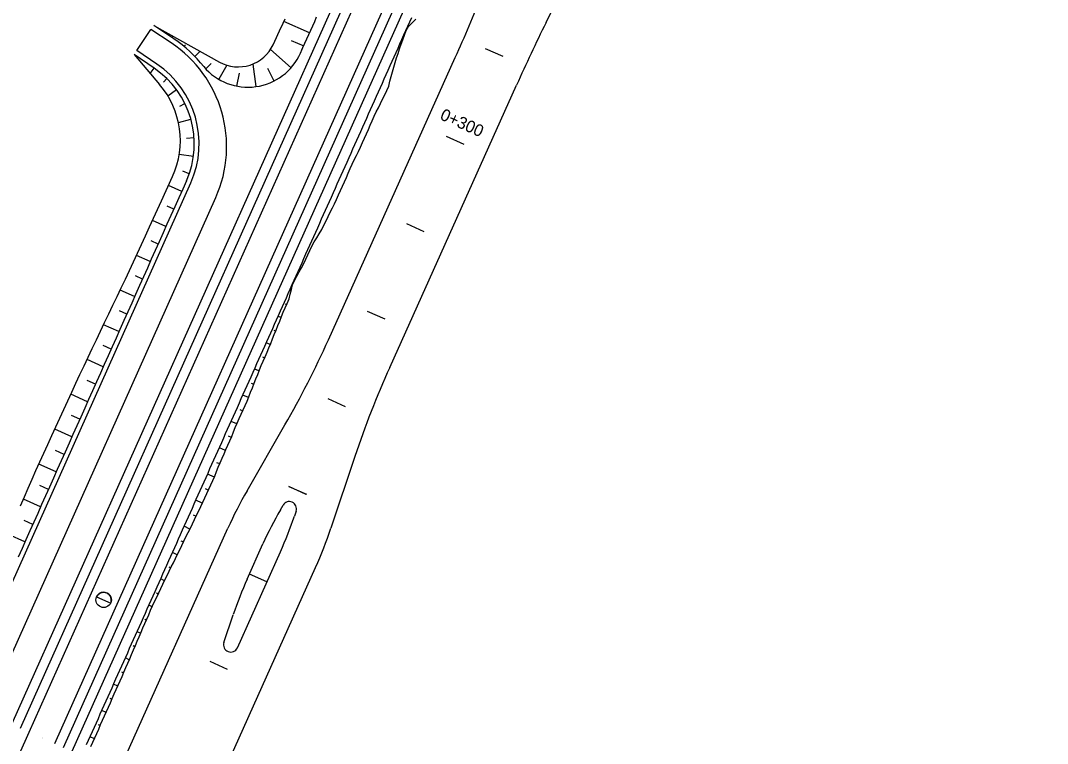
# Model space of a CAD drawing. Extents: x 6503541 to 6503743, y 5888004 to 5888145.
# Drawn here: x 6503688.255 to 6503690.822, y 5888089.97 to 5888091.778 of the extents above; entities that cross this region are included whole.
import ezdxf

# ---------------------------------------------------------------- set-up
doc = ezdxf.new("R2010")
doc.units = 0
doc.layers.add('12', color=7, linetype='Continuous')

msp = doc.modelspace()

# ---------------------------------------------------------------- linework, layer by layer
at = {"layer": '12'}
for p, q in [((6503688.2552, 5888090.0082), (6503690.7149, 5888095.5114)), ((6503688.2771, 5888089.9984), (6503690.7368, 5888095.5016)), ((6503688.3407, 5888089.97), (6503690.8004, 5888095.4732)), ((6503688.3626, 5888089.9602), (6503690.8223, 5888095.4634)), ((6503688.2333, 5888090.0179), (6503689.6133, 5888093.1055)), ((6503688.3845, 5888089.9504), (6503689.6804, 5888092.8497)), ((6503689.5688, 5888091.7727), (6503689.7961, 5888092.2337)), ((6503688.9777, 5888091.747), (6503688.9135, 5888091.7757)), ((6503688.5456, 5888091.7025), (6503688.5813, 5888091.7556)), ((6503688.6318, 5888091.7219), (6503688.5813, 5888091.7556)), ((6503688.6384, 5888091.7319), (6503688.588, 5888091.7656)), ((6503688.588, 5888091.7656), (6503688.7527, 5888091.674)), ((6503688.8864, 5888091.7174), (6503688.9068, 5888091.7612)), ((6503689.219, 5888091.7525), (6503689.2185, 5888091.7528)), ((6503688.6358, 5888091.739), (6503688.6333, 5888091.7353)), ((6503688.9315, 5888091.7283), (6503688.963, 5888091.7142)), ((6503688.5956, 5888091.6688), (6503688.5456, 5888091.7025)), ((6503688.6673, 5888091.7174), (6503688.6638, 5888091.7131)), ((6503688.7043, 5888091.7009), (6503688.691, 5888091.688)), ((6503688.8798, 5888091.7054), (6503688.9314, 5888091.6596)), ((6503688.9551, 5888091.6965), (6503688.9593, 5888091.7059)), ((6503688.5889, 5888091.6589), (6503688.5389, 5888091.6926)), ((6503688.5389, 5888091.6926), (6503688.6028, 5888091.6178)), ((6503688.7318, 5888091.67), (6503688.718, 5888091.6572)), ((6503688.8357, 5888091.669), (6503688.8436, 5888091.6125)), ((6503689.0247, 5888090.9793), (6503689.3419, 5888091.6853)), ((6503688.5795, 5888091.645), (6503688.5889, 5888091.6589)), ((6503688.7713, 5888091.6661), (6503688.7507, 5888091.6309)), ((6503688.8015, 5888091.6464), (6503688.795, 5888091.614)), ((6503688.8724, 5888091.6589), (6503688.8888, 5888091.6267)), ((6503688.6122, 5888091.6241), (6503688.6208, 5888091.633)), ((6503688.6235, 5888091.5891), (6503688.6451, 5888091.605)), ((6503689.178, 5888090.9105), (6503689.4952, 5888091.6165)), ((6503688.6536, 5888091.5638), (6503688.6663, 5888091.5701)), ((6503688.6499, 5888091.5226), (6503688.6811, 5888091.5314)), ((6503688.6702, 5888091.4839), (6503688.6891, 5888091.4852)), ((6503688.652, 5888091.4435), (6503688.6874, 5888091.4387)), ((6503688.1018, 5888090.0767), (6503688.6807, 5888091.3718)), ((6503688.1676, 5888090.0473), (6503688.7432, 5888091.3352)), ((6503688.9399, 5888091.128), (6503688.9393, 5888091.1282)), ((6503688.9315, 5888091.1021), (6503688.9282, 5888091.1033)), ((6503688.9171, 5888091.0692), (6503688.9206, 5888091.0679)), ((6503688.9065, 5888091.0348), (6503688.8989, 5888091.0379)), ((6503688.8886, 5888091.0031), (6503688.893, 5888091.0014)), ((6503688.8796, 5888090.968), (6503688.8695, 5888090.9721)), ((6503688.8604, 5888090.937), (6503688.8658, 5888090.9347)), ((6503688.8516, 5888090.9017), (6503688.8402, 5888090.9064)), ((6503688.8318, 5888090.8708), (6503688.8382, 5888090.8682)), ((6503688.8249, 5888090.8348), (6503688.8108, 5888090.8407)), ((6503688.8034, 5888090.8049), (6503688.8105, 5888090.8018)), ((6503688.7958, 5888090.7689), (6503688.7815, 5888090.7751)), ((6503688.8215, 5888090.6019), (6503688.9161, 5888090.7665)), ((6503688.7744, 5888090.7389), (6503688.7821, 5888090.7356)), ((6503688.7677, 5888090.7027), (6503688.7522, 5888090.7095)), ((6503688.7452, 5888090.673), (6503688.7531, 5888090.6697)), ((6503689.0909, 5888090.6876), (6503689.031, 5888090.5083)), ((6503688.7399, 5888090.6363), (6503688.7227, 5888090.6436)), ((6503688.7165, 5888090.6075), (6503688.7247, 5888090.6036)), ((6503688.7095, 5888090.571), (6503688.6936, 5888090.5784)), ((6503688.9047, 5888090.5541), (6503688.9114, 5888090.5658)), ((6503688.6866, 5888090.542), (6503688.6943, 5888090.5384)), ((6503688.9441, 5888090.5511), (6503688.94, 5888090.5387)), ((6503688.2827, 5888089.4154), (6503688.7737, 5888090.5083)), ((6503688.6786, 5888090.506), (6503688.6643, 5888090.513)), ((6503688.656, 5888090.477), (6503688.6625, 5888090.4738)), ((6503688.8218, 5888090.3812), (6503688.8612, 5888090.469)), ((6503688.6467, 5888090.4414), (6503688.6349, 5888090.4472)), ((6503688.7972, 5888090.2092), (6503688.9051, 5888090.4495)), ((6503688.6256, 5888090.4117), (6503688.6309, 5888090.4091)), ((6503688.5016, 5888089.3171), (6503688.9927, 5888090.4102)), ((6503688.6152, 5888090.3767), (6503688.6055, 5888090.3814)), ((6503688.5952, 5888090.3463), (6503688.5996, 5888090.3443)), ((6503688.5842, 5888090.3117), (6503688.576, 5888090.3154)), ((6503688.7637, 5888090.2223), (6503688.787, 5888090.292)), ((6503688.5656, 5888090.2806), (6503688.5698, 5888090.2787)), ((6503688.5555, 5888090.2457), (6503688.5466, 5888090.2495)), ((6503688.5366, 5888090.2146), (6503688.5413, 5888090.2126)), ((6503688.5271, 5888090.1795), (6503688.5172, 5888090.1838)), ((6503688.5077, 5888090.1487), (6503688.5128, 5888090.1465)), ((6503688.4982, 5888090.1136), (6503688.4879, 5888090.1181)), ((6503688.4784, 5888090.083), (6503688.4836, 5888090.0806)), ((6503688.469, 5888090.0477), (6503688.4585, 5888090.0524)), ((6503688.4491, 5888090.0172), (6503688.4545, 5888090.0148)), ((6503688.4399, 5888089.9819), (6503688.4291, 5888089.9866))]:
    msp.add_line(p, q, dxfattribs=at)
for points in [[(6503688.4203, 5888089.967), (6503688.4252, 5888089.9779), (6503688.4301, 5888089.9889), (6503688.435, 5888089.9998), (6503688.4399, 5888090.0108), (6503688.4448, 5888090.0217), (6503688.4497, 5888090.0327), (6503688.4546, 5888090.0437), (6503688.4595, 5888090.0546), (6503688.4644, 5888090.0656), (6503688.4693, 5888090.0765), (6503688.4741, 5888090.0875), (6503688.479, 5888090.0984), (6503688.4839, 5888090.1094), (6503688.4888, 5888090.1203), (6503688.4937, 5888090.1313), (6503688.4986, 5888090.1423), (6503688.5035, 5888090.1532), (6503688.5084, 5888090.1642), (6503688.5133, 5888090.1751), (6503688.5182, 5888090.1861), (6503688.5231, 5888090.197), (6503688.528, 5888090.208), (6503688.5329, 5888090.2189), (6503688.5378, 5888090.2299), (6503688.5427, 5888090.2409), (6503688.5476, 5888090.2518), (6503688.5525, 5888090.2628), (6503688.5574, 5888090.2737), (6503688.5623, 5888090.2847), (6503688.5672, 5888090.2956), (6503688.5721, 5888090.3066), (6503688.577, 5888090.3175), (6503688.5819, 5888090.3285), (6503688.5868, 5888090.3395), (6503688.5917, 5888090.3504), (6503688.5966, 5888090.3614), (6503688.6015, 5888090.3723), (6503688.6064, 5888090.3833), (6503688.6113, 5888090.3942), (6503688.6162, 5888090.4052), (6503688.621, 5888090.4161), (6503688.6259, 5888090.4271), (6503688.6308, 5888090.4381), (6503688.6357, 5888090.449), (6503688.6406, 5888090.46), (6503688.6455, 5888090.4709), (6503688.6504, 5888090.4819), (6503688.6553, 5888090.4928), (6503688.6602, 5888090.5038), (6503688.6651, 5888090.5147), (6503688.67, 5888090.5257), (6503688.6749, 5888090.5367), (6503688.6798, 5888090.5476), (6503688.6847, 5888090.5586), (6503688.6896, 5888090.5695), (6503688.6945, 5888090.5805), (6503688.6994, 5888090.5914), (6503688.7043, 5888090.6024), (6503688.7092, 5888090.6133), (6503688.7141, 5888090.6243), (6503688.719, 5888090.6353), (6503688.7239, 5888090.6462), (6503688.7288, 5888090.6572), (6503688.7337, 5888090.6681), (6503688.7386, 5888090.6791), (6503688.7435, 5888090.69), (6503688.7484, 5888090.701), (6503688.7533, 5888090.7119), (6503688.7582, 5888090.7229), (6503688.763, 5888090.7339), (6503688.7679, 5888090.7448), (6503688.7728, 5888090.7558), (6503688.7777, 5888090.7667), (6503688.7826, 5888090.7777), (6503688.7875, 5888090.7886), (6503688.7924, 5888090.7996), (6503688.7973, 5888090.8105), (6503688.8022, 5888090.8215), (6503688.8071, 5888090.8325), (6503688.812, 5888090.8434), (6503688.8169, 5888090.8544), (6503688.8218, 5888090.8653), (6503688.8267, 5888090.8763), (6503688.8316, 5888090.8872), (6503688.8365, 5888090.8982), (6503688.8414, 5888090.9091), (6503688.8463, 5888090.9201), (6503688.8512, 5888090.931), (6503688.8561, 5888090.942), (6503688.861, 5888090.953), (6503688.8659, 5888090.9639), (6503688.8708, 5888090.9749), (6503688.8757, 5888090.9858), (6503688.8806, 5888090.9968), (6503688.8855, 5888091.0077), (6503688.8904, 5888091.0187), (6503688.8953, 5888091.0296), (6503688.9002, 5888091.0406), (6503688.9051, 5888091.0516), (6503688.9099, 5888091.0625), (6503688.9148, 5888091.0735), (6503688.9197, 5888091.0844), (6503688.9246, 5888091.0954), (6503688.9295, 5888091.1063), (6503688.9344, 5888091.1173), (6503688.9393, 5888091.1282), (6503688.9442, 5888091.1392), (6503688.9491, 5888091.1502), (6503688.954, 5888091.1611), (6503688.9589, 5888091.1721), (6503688.9638, 5888091.183), (6503688.9687, 5888091.194), (6503688.9736, 5888091.2049), (6503688.9785, 5888091.2159), (6503688.9834, 5888091.2268), (6503688.9883, 5888091.2378), (6503688.9932, 5888091.2488), (6503688.9981, 5888091.2597), (6503689.003, 5888091.2707), (6503689.0079, 5888091.2816), (6503689.0128, 5888091.2926), (6503689.0177, 5888091.3035), (6503689.0226, 5888091.3145), (6503689.0275, 5888091.3254), (6503689.0324, 5888091.3364), (6503689.0373, 5888091.3474), (6503689.0422, 5888091.3583), (6503689.0471, 5888091.3693), (6503689.052, 5888091.3802), (6503689.0568, 5888091.3912), (6503689.0617, 5888091.4021), (6503689.0666, 5888091.4131), (6503689.0715, 5888091.424), (6503689.0764, 5888091.435), (6503689.0813, 5888091.446), (6503689.0862, 5888091.4569), (6503689.0911, 5888091.4679), (6503689.096, 5888091.4788), (6503689.1009, 5888091.4898), (6503689.1058, 5888091.5007), (6503689.1107, 5888091.5117), (6503689.1156, 5888091.5226), (6503689.1205, 5888091.5336), (6503689.1254, 5888091.5446), (6503689.1303, 5888091.5555), (6503689.1352, 5888091.5665), (6503689.1401, 5888091.5774), (6503689.145, 5888091.5884), (6503689.1499, 5888091.5993), (6503689.1548, 5888091.6103), (6503689.1597, 5888091.6212), (6503689.1646, 5888091.6322), (6503689.1695, 5888091.6432), (6503689.1744, 5888091.6541), (6503689.1793, 5888091.6651), (6503689.1842, 5888091.676), (6503689.1891, 5888091.687), (6503689.194, 5888091.6979), (6503689.1989, 5888091.7089), (6503689.2037, 5888091.7198), (6503689.2086, 5888091.7308), (6503689.2135, 5888091.7418), (6503689.2184, 5888091.7527), (6503689.2233, 5888091.7637), (6503689.2282, 5888091.7746), (6503689.2331, 5888091.7856)], [(6503688.9032, 5888091.7535), (6503688.9116, 5888091.7716), (6503688.9167, 5888091.7824)], [(6503688.9587, 5888091.7045), (6503688.9612, 5888091.71), (6503688.9661, 5888091.7209), (6503688.971, 5888091.7319), (6503688.9759, 5888091.7428), (6503688.9808, 5888091.7538), (6503688.9857, 5888091.7647), (6503688.9905, 5888091.7757), (6503688.9954, 5888091.7867)], [(6503689.219, 5888091.7525), (6503689.2254, 5888091.7627), (6503689.2342, 5888091.772), (6503689.243, 5888091.7812)], [(6503688.9399, 5888091.128), (6503688.9457, 5888091.1386), (6503688.9514, 5888091.1491), (6503688.9572, 5888091.1597), (6503688.963, 5888091.1703), (6503688.9687, 5888091.1808), (6503688.9736, 5888091.1918), (6503688.9784, 5888091.2028), (6503688.9833, 5888091.2138), (6503688.9889, 5888091.2244), (6503688.9955, 5888091.2346), (6503689.0021, 5888091.2448), (6503689.0081, 5888091.2552), (6503689.0136, 5888091.2659), (6503689.0189, 5888091.2767), (6503689.0242, 5888091.2875), (6503689.0295, 5888091.2983), (6503689.0347, 5888091.3091), (6503689.04, 5888091.3198), (6503689.0453, 5888091.3306), (6503689.0502, 5888091.3416), (6503689.0551, 5888091.3525), (6503689.06, 5888091.3635), (6503689.0648, 5888091.3745), (6503689.0697, 5888091.3854), (6503689.0746, 5888091.3964), (6503689.0794, 5888091.4074), (6503689.0843, 5888091.4183), (6503689.0892, 5888091.4293), (6503689.0948, 5888091.4399), (6503689.1003, 5888091.4506), (6503689.1053, 5888091.4615), (6503689.1103, 5888091.4724), (6503689.1152, 5888091.4834), (6503689.12, 5888091.4944), (6503689.1248, 5888091.5054), (6503689.1296, 5888091.5164), (6503689.1345, 5888091.5274), (6503689.1394, 5888091.5383), (6503689.1446, 5888091.5491), (6503689.1498, 5888091.5599), (6503689.1551, 5888091.5707), (6503689.1603, 5888091.5815), (6503689.1655, 5888091.5923), (6503689.1707, 5888091.6032), (6503689.1757, 5888091.6141), (6503689.1787, 5888091.6259), (6503689.1819, 5888091.6376), (6503689.1851, 5888091.6493), (6503689.1882, 5888091.6611), (6503689.1914, 5888091.6728), (6503689.1953, 5888091.6842), (6503689.199, 5888091.6957), (6503689.2027, 5888091.7072), (6503689.2067, 5888091.7185), (6503689.2109, 5888091.7298), (6503689.2152, 5888091.741), (6503689.219, 5888091.7525)], [(6503689.4613, 5888091.6875), (6503689.4175, 5888091.7072)], [(6503689.3192, 5888091.4883), (6503689.363, 5888091.4686)], [(6503688.255, 5888090.5646), (6503688.2648, 5888090.5865), (6503688.2745, 5888090.6084), (6503688.284, 5888090.6305), (6503688.2937, 5888090.6524), (6503688.3035, 5888090.6744), (6503688.3135, 5888090.6962), (6503688.3235, 5888090.718), (6503688.3335, 5888090.7398), (6503688.3436, 5888090.7616), (6503688.3536, 5888090.7834), (6503688.3637, 5888090.8052), (6503688.3737, 5888090.827), (6503688.3837, 5888090.8488), (6503688.3938, 5888090.8706), (6503688.4038, 5888090.8924), (6503688.4139, 5888090.9142), (6503688.4241, 5888090.9359), (6503688.4345, 5888090.9575), (6503688.4448, 5888090.9792), (6503688.4552, 5888091.0009), (6503688.4655, 5888091.0225), (6503688.4759, 5888091.0442), (6503688.4863, 5888091.0658), (6503688.4967, 5888091.0875), (6503688.5071, 5888091.1091), (6503688.5175, 5888091.1308), (6503688.5275, 5888091.1525), (6503688.5375, 5888091.1744), (6503688.5475, 5888091.1962), (6503688.5575, 5888091.218), (6503688.5675, 5888091.2398), (6503688.5775, 5888091.2617), (6503688.5875, 5888091.2835), (6503688.5975, 5888091.3053), (6503688.6075, 5888091.3271), (6503688.6351, 5888091.3875)], [(6503688.6768, 5888091.3945), (6503688.6612, 5888091.4015)], [(6503688.6698, 5888091.377), (6503688.6605, 5888091.356), (6503688.6507, 5888091.3341), (6503688.6409, 5888091.3122), (6503688.6311, 5888091.2903), (6503688.6213, 5888091.2684), (6503688.6115, 5888091.2465), (6503688.6017, 5888091.2245), (6503688.5919, 5888091.2026), (6503688.5821, 5888091.1807), (6503688.5723, 5888091.1588), (6503688.5625, 5888091.1369), (6503688.5528, 5888091.115), (6503688.543, 5888091.0931), (6503688.5332, 5888091.0712), (6503688.5234, 5888091.0493), (6503688.5136, 5888091.0273), (6503688.5038, 5888091.0054), (6503688.494, 5888090.9835), (6503688.4842, 5888090.9616), (6503688.4744, 5888090.9397), (6503688.4646, 5888090.9178), (6503688.4548, 5888090.8959), (6503688.445, 5888090.874), (6503688.4352, 5888090.8521), (6503688.4254, 5888090.8301), (6503688.4156, 5888090.8082), (6503688.4059, 5888090.7863), (6503688.3961, 5888090.7644), (6503688.3863, 5888090.7425), (6503688.3765, 5888090.7206), (6503688.3667, 5888090.6987), (6503688.3569, 5888090.6768), (6503688.3471, 5888090.6549), (6503688.3373, 5888090.633), (6503688.3275, 5888090.611), (6503688.3177, 5888090.5891), (6503688.3079, 5888090.5672), (6503688.2981, 5888090.5453), (6503688.2883, 5888090.5234), (6503688.2785, 5888090.5015), (6503688.2687, 5888090.4796), (6503688.259, 5888090.4577), (6503688.2492, 5888090.4358)], [(6503688.658, 5888091.3504), (6503688.6249, 5888091.3652)], [(6503688.6384, 5888091.3065), (6503688.6216, 5888091.314)], [(6503688.6188, 5888091.2627), (6503688.5849, 5888091.2779)], [(6503689.2646, 5888091.2497), (6503689.2208, 5888091.2694)], [(6503688.5992, 5888091.2189), (6503688.5821, 5888091.2266)], [(6503688.5796, 5888091.1751), (6503688.5449, 5888091.1906)], [(6503688.56, 5888091.1313), (6503688.5425, 5888091.1391)], [(6503688.4313, 5888089.962), (6503688.436, 5888089.9731), (6503688.4408, 5888089.9841), (6503688.4457, 5888089.995), (6503688.4506, 5888090.006), (6503688.4554, 5888090.017), (6503688.4603, 5888090.028), (6503688.4651, 5888090.0389), (6503688.47, 5888090.0499), (6503688.4749, 5888090.0609), (6503688.4797, 5888090.0718), (6503688.4846, 5888090.0828), (6503688.4894, 5888090.0938), (6503688.4943, 5888090.1048), (6503688.4992, 5888090.1157), (6503688.504, 5888090.1267), (6503688.5089, 5888090.1377), (6503688.5138, 5888090.1486), (6503688.5186, 5888090.1596), (6503688.5233, 5888090.1706), (6503688.5281, 5888090.1817), (6503688.5328, 5888090.1927), (6503688.5375, 5888090.2037), (6503688.5422, 5888090.2148), (6503688.5468, 5888090.2259), (6503688.5516, 5888090.2369), (6503688.5564, 5888090.2479), (6503688.5612, 5888090.2589), (6503688.566, 5888090.2699), (6503688.5708, 5888090.2809), (6503688.5756, 5888090.2919), (6503688.5804, 5888090.3029), (6503688.5852, 5888090.3139), (6503688.5904, 5888090.3247), (6503688.5955, 5888090.3355), (6503688.6006, 5888090.3464), (6503688.6057, 5888090.3573), (6503688.611, 5888090.3681), (6503688.6162, 5888090.3789), (6503688.6215, 5888090.3897), (6503688.6267, 5888090.4005), (6503688.632, 5888090.4113), (6503688.6372, 5888090.422), (6503688.6425, 5888090.4328), (6503688.6478, 5888090.4436), (6503688.653, 5888090.4544), (6503688.6583, 5888090.4652), (6503688.6635, 5888090.476), (6503688.6688, 5888090.4868), (6503688.6743, 5888090.4975), (6503688.6797, 5888090.5082), (6503688.6852, 5888090.5189), (6503688.6904, 5888090.5297), (6503688.6954, 5888090.5407), (6503688.7005, 5888090.5515), (6503688.7055, 5888090.5624), (6503688.7105, 5888090.5733), (6503688.7156, 5888090.5842), (6503688.7207, 5888090.5951), (6503688.7258, 5888090.6059), (6503688.7308, 5888090.6168), (6503688.7359, 5888090.6277), (6503688.7409, 5888090.6386), (6503688.7453, 5888090.6498), (6503688.7494, 5888090.6611), (6503688.7541, 5888090.6721), (6503688.759, 5888090.6831), (6503688.7639, 5888090.6941), (6503688.7687, 5888090.705), (6503688.7736, 5888090.716), (6503688.7785, 5888090.727), (6503688.7831, 5888090.738), (6503688.7876, 5888090.7492), (6503688.7921, 5888090.7603), (6503688.7968, 5888090.7713), (6503688.8017, 5888090.7823), (6503688.8067, 5888090.7932), (6503688.8116, 5888090.8042), (6503688.8165, 5888090.8151), (6503688.8214, 5888090.826), (6503688.8259, 5888090.8372), (6503688.8304, 5888090.8484), (6503688.8348, 5888090.8595), (6503688.8392, 5888090.8707), (6503688.8437, 5888090.8818), (6503688.8481, 5888090.893), (6503688.8526, 5888090.9041), (6503688.8571, 5888090.9152), (6503688.862, 5888090.9262), (6503688.8669, 5888090.9372), (6503688.8717, 5888090.9482), (6503688.8761, 5888090.9593), (6503688.8806, 5888090.9705), (6503688.8851, 5888090.9816), (6503688.8896, 5888090.9928), (6503688.894, 5888091.0039), (6503688.8985, 5888091.0151), (6503688.903, 5888091.0262), (6503688.9075, 5888091.0373), (6503688.912, 5888091.0485), (6503688.9169, 5888091.0594), (6503688.9217, 5888091.0704), (6503688.9264, 5888091.0815), (6503688.9293, 5888091.0933), (6503688.9322, 5888091.1051), (6503688.9352, 5888091.117), (6503688.9399, 5888091.128)], [(6503688.5404, 5888091.0874), (6503688.5044, 5888091.1035)], [(6503688.5208, 5888091.0436), (6503688.5022, 5888091.0519)], [(6503689.1663, 5888091.0308), (6503689.1225, 5888091.0504)], [(6503688.5013, 5888090.9998), (6503688.4629, 5888091.017)], [(6503688.4817, 5888090.956), (6503688.4619, 5888090.9648)], [(6503688.4621, 5888090.9122), (6503688.4215, 5888090.9303)], [(6503688.4425, 5888090.8683), (6503688.4219, 5888090.8776)], [(6503688.4229, 5888090.8245), (6503688.3812, 5888090.8432)], [(6503689.0679, 5888090.8119), (6503689.0241, 5888090.8315)], [(6503688.4033, 5888090.7807), (6503688.3822, 5888090.7901)], [(6503688.3837, 5888090.7369), (6503688.341, 5888090.756)], [(6503688.3642, 5888090.693), (6503688.3425, 5888090.7027)], [(6503688.3446, 5888090.6492), (6503688.301, 5888090.6687)], [(6503688.325, 5888090.6054), (6503688.3033, 5888090.6151)], [(6503688.9696, 5888090.5929), (6503688.9258, 5888090.6126)], [(6503688.9259, 5888090.6129), (6503688.9697, 5888090.5932)], [(6503688.3054, 5888090.5616), (6503688.2623, 5888090.5808)], [(6503688.2858, 5888090.5178), (6503688.2646, 5888090.5272)], [(6503688.2662, 5888090.4739), (6503688.225, 5888090.4924)], [(6503688.8712, 5888090.374), (6503688.8274, 5888090.3937)], [(6503688.4455, 5888090.3369), (6503688.4806, 5888090.3212)], [(6503688.7728, 5888090.1551), (6503688.7291, 5888090.1748)]]:
    msp.add_lwpolyline(points, dxfattribs=at)
msp.add_circle((6503688.463, 5888090.329), 0.0192, dxfattribs=at)
for centre, radius, start, end in [((6503684.9635, 5888093.6524), 4.8, 335.8077, 337.8694), ((6503693.8736, 5888089.6495), 4.8, 153.7459, 155.8077), ((6503688.4584, 5888091.4625), 0.312, 335.9174, 56.2324), ((6503688.4584, 5888091.4625), 0.324, 38.1148, 56.2324), ((6503688.8236, 5888091.7552), 0.1441, 220.0409, 335.9373), ((6503688.7994, 5888091.7579), 0.096, 240.9114, 335.0768), ((6503688.4616, 5888091.4697), 0.24, 335.9174, 56.054), ((6503688.4616, 5888091.4697), 0.228, 335.9174, 56.054), ((6503688.4387, 5888091.4774), 0.216, 335.4056, 40.5374), ((6503686.8355, 5888091.9628), 2.4, 330.1013, 335.8077), ((6503691.3672, 5888089.9269), 2.4, 155.8077, 161.5222), ((6503689.7369, 5888090.0756), 1.056, 150.1013, 155.8077), ((6503688.927, 5888090.5568), 0.018, 341.5222, 150.1013), ((6503689.7369, 5888090.0756), 0.96, 150.1013, 155.8077), ((6503688.0294, 5888090.843), 0.96, 335.8077, 341.5222), ((6503688.0294, 5888090.843), 1.056, 335.8077, 341.5222), ((6503689.6975, 5888089.9878), 0.96, 155.8077, 161.5222), ((6503688.463, 5888090.329), 0.0192, 31.4701, 155.9174), ((6503688.463, 5888090.329), 0.0192, 335.9174, 31.4701), ((6503688.7808, 5888090.2166), 0.018, 161.5222, 335.8077), ((6503674.6145, 5888096.105), 14.9652, 282.48188, 335.91738)]:
    msp.add_arc(centre, radius, start, end, dxfattribs=at)

# ---------------------------------------------------------------- texts
for s, height, rotation, p in [('0+300', 0.03, 335.8077, (6503689.3016, 5888091.5316)), ('C', 0.0024, 65.9174, (6503688.3095, 5888089.9826))]:
    msp.add_text(s, height=height, rotation=rotation, dxfattribs=at).set_placement(p)

doc.saveas('drawing.dxf')
